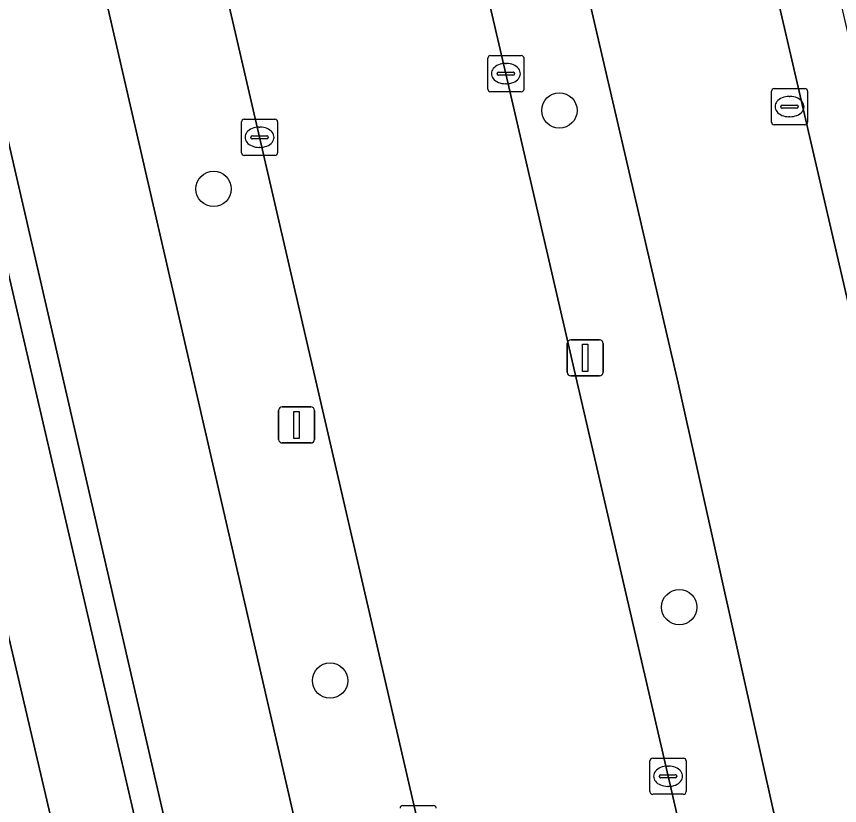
# Model space of a CAD drawing. Extents: x 156412 to 157779, y 382335 to 383768.
# Drawn here: x 156943.98 to 156966.74, y 383151.94 to 383173.77 of the extents above; entities that cross this region are included whole.
import ezdxf

# ---------------------------------------------------------------- set-up
doc = ezdxf.new("R2010")
doc.units = 0
for name, color, linetype in [('IMGEO_Berm_groen', 7, 'Continuous'), ('IMGEO_Boom', 7, 'Continuous'), ('IMGEO_Fietspad_gesloten', 7, 'Continuous'), ('IMGEO_Groenvoorziening', 7, 'Continuous'), ('IMGEO_Haag', 7, 'Continuous'), ('IMGEO_Kolk', 7, 'Continuous'), ('IMGEO_Lichtmast', 7, 'Continuous'), ('IMGEO_OVBaan_gesloten', 7, 'Continuous'), ('IMGEO_Parkeervlak_open', 7, 'Continuous'), ('IMGEO_Rijbaan_lokaal_gesloten', 7, 'Continuous')]:
    doc.layers.add(name, color=color, linetype=linetype)

msp = doc.modelspace()

# ---------------------------------------------------------------- linework, layer by layer
at = {"layer": 'IMGEO_Berm_groen'}
msp.add_lwpolyline([(156928.184, 383268.218), (156919.339, 383306.196), (156914.565, 383327.212), (156910.056, 383346.657), (156905.912, 383364.684), (156903.691, 383374.292), (156900.514, 383373.541), (156909.949, 383332.845), (156929.018, 383250), (156936.125, 383219.122), (156940.9, 383198.361), (156955.674, 383134.126), (156956.546, 383130.37), (156959.779, 383131.147), (156955.088, 383151.44), (156950.701, 383170.43), (156946.08, 383190.398), (156941.291, 383211.195), (156937.12, 383229.206), (156932.364, 383250)], close=True, dxfattribs=at)
msp.add_lwpolyline([(156948.081, 383213.092), (156952.648, 383193.045), (156957.51, 383172.189), (156961.996, 383152.751), (156965.636, 383136.958), (156966.653, 383132.564), (156969.31, 383133.124), (156966.425, 383145.355), (156965.556, 383148.88), (156962.276, 383163.628), (156956.275, 383189.486), (156953.647, 383201.298)], dxfattribs=at)
at = {"layer": 'IMGEO_Boom'}
for centre in [(156958.99, 383171.171), (156949.428, 383169), (156962.306, 383157.429), (156952.65, 383155.398)]:
    msp.add_circle(centre, 0.489, dxfattribs=at)
at = {"layer": 'IMGEO_Fietspad_gesloten'}
msp.add_lwpolyline([(156979.748, 383030.207), (156978.21, 383036.937), (156976.896, 383042.722), (156956.998, 383128.424), (156956.546, 383130.37), (156955.674, 383134.126), (156940.9, 383198.361), (156937.468, 383197.57), (156952.257, 383133.383), (156953.127, 383129.634), (156953.568, 383127.732), (156973.443, 383042.041), (156976.279, 383030.186), (156976.49, 383029.242), (156976.733, 383028.151)], dxfattribs=at)
at = {"layer": 'IMGEO_Groenvoorziening'}
msp.add_lwpolyline([(156925.393, 383250), (156911.67, 383309.566), (156909.008, 383321.122), (156908.556, 383321.019), (156908.15, 383320.926), (156908.652, 383318.75), (156910.814, 383309.37), (156914.028, 383295.429), (156917.316, 383281.163), (156922.695, 383257.828), (156925.996, 383243.507), (156931.387, 383220.174), (156934.703, 383205.926), (156936.674, 383197.387), (156940.268, 383181.822), (156943.359, 383168.324), (156948.759, 383145.077), (156952.378, 383129.484), (156952.933, 383129.595), (156953.127, 383129.634), (156952.257, 383133.383), (156937.468, 383197.57), (156932.709, 383218.226)], close=True, dxfattribs=at)
at = {"layer": 'IMGEO_Haag'}
msp.add_lwpolyline([(156925.393, 383250), (156911.67, 383309.566), (156909.008, 383321.122), (156908.556, 383321.019), (156908.15, 383320.926), (156908.652, 383318.75), (156910.814, 383309.37), (156914.028, 383295.429), (156917.316, 383281.163), (156922.695, 383257.828), (156925.996, 383243.507), (156931.387, 383220.174), (156934.703, 383205.926), (156936.674, 383197.387), (156940.268, 383181.822), (156943.359, 383168.324), (156948.759, 383145.077), (156952.378, 383129.484), (156952.933, 383129.595), (156953.127, 383129.634), (156952.257, 383133.383), (156937.468, 383197.57), (156932.709, 383218.226)], close=True, dxfattribs=at)
at = {"layer": 'IMGEO_Kolk'}
for p, q in [((156957.011, 383171.764), (156957.011, 383172.616)), ((156957.086, 383172.69), (156957.938, 383172.69)), ((156958.012, 383172.616), (156958.012, 383171.764)), ((156957.499, 383172.47), (156957.524, 383172.47)), ((156957.27, 383172.184), (156957.27, 383172.196)), ((156957.708, 383172.147), (156957.31, 383172.147)), ((156957.313, 383172.233), (156957.711, 383172.233)), ((156957.754, 383172.196), (156957.754, 383172.184)), ((156957.522, 383171.91), (156957.497, 383171.91)), ((156957.938, 383171.69), (156957.086, 383171.69)), ((156964.855, 383170.851), (156964.855, 383171.703)), ((156964.93, 383171.777), (156965.782, 383171.777)), ((156965.856, 383171.703), (156965.856, 383170.851)), ((156965.343, 383171.557), (156965.368, 383171.557)), ((156965.114, 383171.271), (156965.114, 383171.283)), ((156965.552, 383171.234), (156965.154, 383171.234)), ((156965.157, 383171.32), (156965.555, 383171.32)), ((156965.598, 383171.283), (156965.598, 383171.271)), ((156965.366, 383170.997), (156965.341, 383170.997)), ((156950.198, 383170.003), (156950.198, 383170.855)), ((156950.273, 383170.929), (156951.125, 383170.929)), ((156950.686, 383170.709), (156950.711, 383170.709)), ((156951.199, 383170.855), (156951.199, 383170.003)), ((156965.782, 383170.777), (156964.93, 383170.777)), ((156950.457, 383170.423), (156950.457, 383170.435)), ((156950.895, 383170.386), (156950.497, 383170.386)), ((156950.5, 383170.472), (156950.898, 383170.472)), ((156950.941, 383170.435), (156950.941, 383170.423)), ((156950.709, 383170.149), (156950.684, 383170.149)), ((156951.125, 383169.929), (156950.273, 383169.929)), ((156961.496, 383152.325), (156961.496, 383153.177)), ((156961.571, 383153.251), (156962.423, 383153.251)), ((156962.497, 383153.177), (156962.497, 383152.325)), ((156961.984, 383153.031), (156962.009, 383153.031)), ((156961.755, 383152.745), (156961.755, 383152.757)), ((156961.798, 383152.794), (156962.196, 383152.794)), ((156962.239, 383152.757), (156962.239, 383152.745)), ((156962.193, 383152.708), (156961.795, 383152.708)), ((156962.007, 383152.471), (156961.982, 383152.471)), ((156962.423, 383152.251), (156961.571, 383152.251)), ((156954.66, 383151.94), (156955.512, 383151.94))]:
    msp.add_line(p, q, dxfattribs=at)
for points in [[(156957.011, 383171.764), (156957.011, 383172.616)], [(156957.086, 383172.69), (156957.938, 383172.69)], [(156958.012, 383172.616), (156958.012, 383171.764)], [(156957.938, 383171.69), (156957.086, 383171.69)], [(156964.855, 383170.851), (156964.855, 383171.703)], [(156964.93, 383171.777), (156965.782, 383171.777)], [(156965.856, 383171.703), (156965.856, 383170.851)], [(156950.198, 383170.003), (156950.198, 383170.855)], [(156950.273, 383170.929), (156951.125, 383170.929)], [(156951.199, 383170.855), (156951.199, 383170.003)], [(156965.782, 383170.777), (156964.93, 383170.777)], [(156951.125, 383169.929), (156950.273, 383169.929)], [(156961.496, 383152.325), (156961.496, 383153.177)], [(156961.571, 383153.251), (156962.423, 383153.251)], [(156962.497, 383153.177), (156962.497, 383152.325)], [(156962.423, 383152.251), (156961.571, 383152.251)], [(156954.66, 383151.94), (156955.512, 383151.94)]]:
    msp.add_lwpolyline(points, dxfattribs=at)
for centre, radius, start, end in [((156957.088, 383172.614), 0.0765, 91.552, 178.448), ((156957.088, 383172.614), 0.0765, 91.552, 178.448), ((156957.936, 383172.614), 0.0765, 1.552, 88.448), ((156957.936, 383172.614), 0.0765, 1.552, 88.448), ((156957.31, 383172.193), 0.0403, 85.8775, 175.7526), ((156957.307, 383172.183), 0.0366, 178.938, 274.7102), ((156957.711, 383172.19), 0.043, 264.8664, 352.4533), ((156957.715, 383172.195), 0.0386, 1.7309, 96.639), ((156957.088, 383171.766), 0.0765, 181.552, 268.448), ((156957.088, 383171.766), 0.0765, 181.552, 268.448), ((156957.936, 383171.766), 0.0765, 271.552, 358.448), ((156957.936, 383171.766), 0.0765, 271.552, 358.448), ((156964.932, 383171.701), 0.0765, 91.552, 178.448), ((156964.932, 383171.701), 0.0765, 91.552, 178.448), ((156965.78, 383171.701), 0.0765, 1.552, 88.448), ((156965.78, 383171.701), 0.0765, 1.552, 88.448), ((156965.154, 383171.28), 0.0403, 85.8775, 175.7526), ((156965.151, 383171.27), 0.0366, 178.938, 274.7102), ((156965.555, 383171.277), 0.043, 264.8664, 352.4533), ((156965.559, 383171.282), 0.0386, 1.7309, 96.639), ((156950.275, 383170.853), 0.0765, 91.552, 178.448), ((156950.275, 383170.853), 0.0765, 91.552, 178.448), ((156951.123, 383170.853), 0.0765, 1.552, 88.448), ((156951.123, 383170.853), 0.0765, 1.552, 88.448), ((156964.932, 383170.853), 0.0765, 181.552, 268.448), ((156964.932, 383170.853), 0.0765, 181.552, 268.448), ((156965.78, 383170.853), 0.0765, 271.552, 358.448), ((156965.78, 383170.853), 0.0765, 271.552, 358.448), ((156950.497, 383170.432), 0.0403, 85.8775, 175.7526), ((156950.494, 383170.422), 0.0366, 178.938, 274.7102), ((156950.898, 383170.429), 0.043, 264.8664, 352.4533), ((156950.902, 383170.434), 0.0386, 1.7309, 96.639), ((156950.275, 383170.005), 0.0765, 181.552, 268.448), ((156950.275, 383170.005), 0.0765, 181.552, 268.448), ((156951.123, 383170.005), 0.0765, 271.552, 358.448), ((156951.123, 383170.005), 0.0765, 271.552, 358.448), ((156961.573, 383153.175), 0.0765, 91.552, 178.448), ((156961.573, 383153.175), 0.0765, 91.552, 178.448), ((156962.421, 383153.175), 0.0765, 1.552, 88.448), ((156962.421, 383153.175), 0.0765, 1.552, 88.448), ((156961.795, 383152.754), 0.0403, 85.8775, 175.7526), ((156961.792, 383152.744), 0.0366, 178.938, 274.7102), ((156962.196, 383152.751), 0.043, 264.8664, 352.4533), ((156962.2, 383152.756), 0.0386, 1.7309, 96.639), ((156961.573, 383152.327), 0.0765, 181.552, 268.448), ((156961.573, 383152.327), 0.0765, 181.552, 268.448), ((156962.421, 383152.327), 0.0765, 271.552, 358.448), ((156962.421, 383152.327), 0.0765, 271.552, 358.448), ((156954.662, 383151.864), 0.0765, 91.552, 178.448), ((156954.662, 383151.864), 0.0765, 91.552, 178.448), ((156955.51, 383151.864), 0.0765, 1.552, 88.448), ((156955.51, 383151.864), 0.0765, 1.552, 88.448)]:
    msp.add_arc(centre, radius, start, end, dxfattribs=at)
for centre, major_axis, ratio, start_param, end_param in [((156957.498, 383172.19), (-0.387, 0.002), 0.722429, 4.712389, 7.853982), ((156957.523, 383172.19), (-0.39, 0.002), 0.717154, 1.570796, 4.712389), ((156965.342, 383171.277), (-0.387, 0.002), 0.722429, 4.712389, 7.853982), ((156965.367, 383171.277), (-0.39, 0.002), 0.717154, 1.570796, 4.712389), ((156950.685, 383170.429), (-0.387, 0.002), 0.722429, 4.712389, 7.853982), ((156950.71, 383170.429), (-0.39, 0.002), 0.717154, 1.570796, 4.712389), ((156961.983, 383152.751), (-0.387, 0.002), 0.722429, 4.712389, 7.853982), ((156962.008, 383152.751), (-0.39, 0.002), 0.717154, 1.570796, 4.712389)]:
    msp.add_ellipse(centre, major_axis=major_axis, ratio=ratio, start_param=start_param, end_param=end_param, dxfattribs=at)
at = {"layer": 'IMGEO_Lichtmast'}
for p, q in [((156959.308, 383164.828), (156960.098, 383164.828)), ((156960.098, 383164.828), (156959.308, 383164.828)), ((156959.208, 383163.928), (156959.208, 383164.728)), ((156959.208, 383164.728), (156959.208, 383163.928)), ((156960.198, 383164.728), (156960.198, 383163.928)), ((156960.198, 383163.928), (156960.198, 383164.728)), ((156960.098, 383163.828), (156959.308, 383163.828)), ((156959.308, 383163.828), (156960.098, 383163.828)), ((156951.326, 383162.971), (156952.116, 383162.971)), ((156952.116, 383162.971), (156951.326, 383162.971)), ((156951.226, 383162.071), (156951.226, 383162.871)), ((156951.226, 383162.871), (156951.226, 383162.071)), ((156952.216, 383162.871), (156952.216, 383162.071)), ((156952.216, 383162.071), (156952.216, 383162.871)), ((156952.116, 383161.971), (156951.326, 383161.971)), ((156951.326, 383161.971), (156952.116, 383161.971))]:
    msp.add_line(p, q, dxfattribs=at)
for points in [[(156959.628, 383164.703), (156959.778, 383164.703), (156959.778, 383163.953), (156959.628, 383163.953), (156959.628, 383164.703)], [(156951.646, 383162.846), (156951.796, 383162.846), (156951.796, 383162.096), (156951.646, 383162.096), (156951.646, 383162.846)]]:
    msp.add_lwpolyline(points, dxfattribs=at)
for centre, start, end in [((156959.308, 383164.728), 90, 180), ((156959.308, 383164.728), 90, 180), ((156960.098, 383164.728), 0, 90), ((156960.098, 383164.728), 360, 90), ((156959.308, 383163.928), 180, 270), ((156959.308, 383163.928), 180, 270), ((156960.098, 383163.928), 270, 0), ((156960.098, 383163.928), 270, 0), ((156951.326, 383162.871), 90, 180), ((156951.326, 383162.871), 90, 180), ((156952.116, 383162.871), 0, 90), ((156952.116, 383162.871), 360, 90), ((156951.326, 383162.071), 180, 270), ((156951.326, 383162.071), 180, 270), ((156952.116, 383162.071), 270, 0), ((156952.116, 383162.071), 270, 0)]:
    msp.add_arc(centre, 0.1, start, end, dxfattribs=at)
at = {"layer": 'IMGEO_OVBaan_gesloten'}
for points in [[(156893.788, 383417.14), (156899.018, 383394.504), (156903.691, 383374.292), (156905.912, 383364.684), (156910.056, 383346.657), (156914.565, 383327.212), (156919.339, 383306.196), (156928.184, 383268.218), (156932.364, 383250), (156937.12, 383229.206), (156941.291, 383211.195), (156946.08, 383190.398), (156950.701, 383170.43), (156955.088, 383151.44), (156959.779, 383131.147), (156960.249, 383129.114), (156960.392, 383128.494), (156961.894, 383121.934), (156982.207, 383034.26)], [(156967.122, 383130.536), (156966.653, 383132.564), (156965.636, 383136.958), (156961.996, 383152.751), (156957.51, 383172.189), (156952.648, 383193.045), (156948.081, 383213.092), (156943.691, 383232.123), (156939.593, 383249.999), (156939.341, 383251.098), (156934.742, 383271.089), (156930.329, 383290.11), (156921.33, 383329.097), (156917.027, 383348.073), (156912.337, 383368.106), (156905.568, 383397.246), (156903.19, 383407.661)]]:
    msp.add_lwpolyline(points, dxfattribs=at)
at = {"layer": 'IMGEO_Parkeervlak_open'}
for points in [[(156960.133, 383202.773), (156958.571, 383202.418), (156958.759, 383201.358), (156969.775, 383153.79), (156971.422, 383154.149)], [(156947.579, 383144.789), (156948.759, 383145.077), (156943.359, 383168.324), (156942.214, 383168.034), (156941.147, 383167.764), (156946.573, 383144.543)]]:
    msp.add_lwpolyline(points, close=True, dxfattribs=at)
at = {"layer": 'IMGEO_Rijbaan_lokaal_gesloten'}
for points in [[(156955.051, 383217.364), (156950.329, 383216.209), (156953.647, 383201.298), (156956.275, 383189.486), (156962.276, 383163.628), (156965.556, 383148.88), (156966.425, 383145.355)], [(156965.925, 383060.637), (156961.891, 383078.141), (156962.929, 383078.41), (156959.518, 383093.157), (156958.429, 383092.907), (156953.06, 383116.157), (156954.128, 383116.462), (156951.623, 383127.292), (156951.172, 383129.244), (156947.579, 383144.789), (156946.573, 383144.543), (156941.147, 383167.764), (156942.214, 383168.034), (156939.09, 383181.564), (156938.007, 383181.326), (156932.468, 383205.353)], [(156970.771, 383149.259), (156970.56, 383150.267), (156969.775, 383153.79), (156958.759, 383201.358)]]:
    msp.add_lwpolyline(points, dxfattribs=at)

doc.saveas('drawing.dxf')
